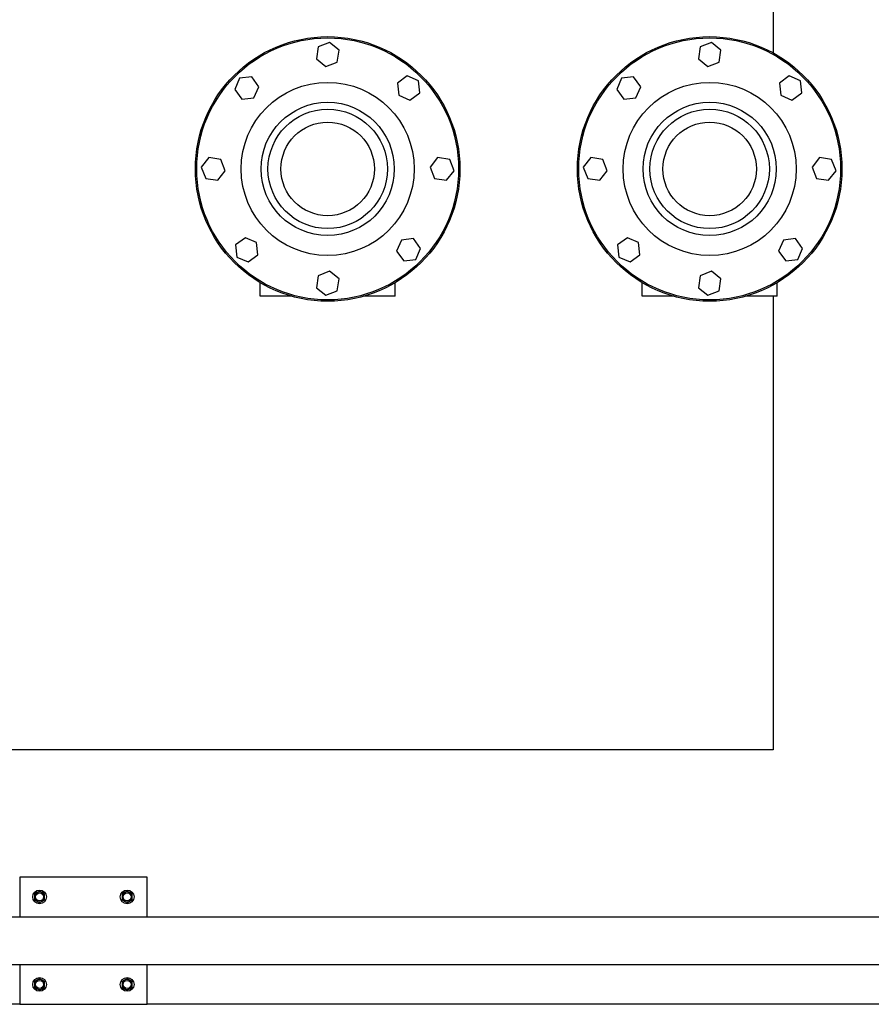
# Model space of a CAD drawing. Header units: inches. Extents: x 5 to 1128, y -85 to 748.
# Tile 643 of 656: x 661 to 688, y 556 to 587. Entities that reach past the tile are written whole.
import ezdxf

# ---------------------------------------------------------------- set-up
doc = ezdxf.new("R2010")
doc.units = ezdxf.units.IN
doc.header["$LTSCALE"] = 32
doc.header["$MEASUREMENT"] = 0
doc.layers.add('Visible (ANSI)', color=7, linetype='Continuous', lineweight=30)

msp = doc.modelspace()

# ---------------------------------------------------------------- linework, layer by layer
at = {"layer": 'Visible (ANSI)'}
for p, q in [((684.78063, 690.18978), (684.78063, 585.83319)), ((670.48239, 586.02218), (670.42483, 585.64457)), ((670.83819, 586.16115), (670.48239, 586.02218)), ((671.13643, 585.92249), (670.83819, 586.16115)), ((682.48239, 586.02218), (682.42483, 585.64457)), ((682.83819, 586.16115), (682.48239, 586.02218)), ((683.13643, 585.92249), (682.83819, 586.16115)), ((671.07888, 585.54488), (671.13643, 585.92249)), ((683.07888, 585.54488), (683.13643, 585.92249)), ((670.42483, 585.64457), (670.72308, 585.40591)), ((670.72308, 585.40591), (671.07888, 585.54488)), ((682.42483, 585.64457), (682.72308, 585.40591)), ((682.72308, 585.40591), (683.07888, 585.54488)), ((668.39279, 585.0808), (668.01315, 585.03866)), ((668.61911, 584.77309), (668.39279, 585.0808)), ((673.27966, 585.11059), (672.97195, 584.88427)), ((673.62951, 584.95726), (673.27966, 585.11059)), ((680.39279, 585.0808), (680.01315, 585.03866)), ((680.61911, 584.77309), (680.39279, 585.0808)), ((685.27966, 585.11059), (684.97195, 584.88427)), ((685.62951, 584.95726), (685.27966, 585.11059)), ((668.01315, 585.03866), (667.85982, 584.6888)), ((668.46579, 584.42323), (668.61911, 584.77309)), ((672.97195, 584.88427), (673.01409, 584.50463)), ((673.67165, 584.57762), (673.62951, 584.95726)), ((680.01315, 585.03866), (679.85982, 584.6888)), ((680.46579, 584.42323), (680.61911, 584.77309)), ((684.97195, 584.88427), (685.01409, 584.50463)), ((685.67165, 584.57762), (685.62951, 584.95726)), ((667.85982, 584.6888), (668.08614, 584.38109)), ((673.01409, 584.50463), (673.36394, 584.3513)), ((673.36394, 584.3513), (673.67165, 584.57762)), ((679.85982, 584.6888), (680.08614, 584.38109)), ((685.01409, 584.50463), (685.36394, 584.3513)), ((685.36394, 584.3513), (685.67165, 584.57762)), ((668.08614, 584.38109), (668.46579, 584.42323)), ((680.08614, 584.38109), (680.46579, 584.42323)), ((667.04792, 582.54558), (666.80927, 582.24733)), ((667.42553, 582.48803), (667.04792, 582.54558)), ((667.5645, 582.13223), (667.42553, 582.48803)), ((674.23542, 582.54558), (673.99677, 582.24733)), ((674.61303, 582.48803), (674.23542, 582.54558)), ((674.752, 582.13223), (674.61303, 582.48803)), ((679.04792, 582.54558), (678.80927, 582.24733)), ((679.42553, 582.48803), (679.04792, 582.54558)), ((679.5645, 582.13223), (679.42553, 582.48803)), ((686.23542, 582.54558), (685.99677, 582.24733)), ((686.61303, 582.48803), (686.23542, 582.54558)), ((686.752, 582.13223), (686.61303, 582.48803)), ((666.80927, 582.24733), (666.94823, 581.89153)), ((667.32585, 581.83398), (667.5645, 582.13223)), ((673.99677, 582.24733), (674.13573, 581.89153)), ((674.51335, 581.83398), (674.752, 582.13223)), ((678.80927, 582.24733), (678.94823, 581.89153)), ((679.32585, 581.83398), (679.5645, 582.13223)), ((685.99677, 582.24733), (686.13573, 581.89153)), ((686.51335, 581.83398), (686.752, 582.13223)), ((666.94823, 581.89153), (667.32585, 581.83398)), ((674.13573, 581.89153), (674.51335, 581.83398)), ((678.94823, 581.89153), (679.32585, 581.83398)), ((686.13573, 581.89153), (686.51335, 581.83398)), ((668.19733, 580.02826), (667.88962, 579.80194)), ((668.54718, 579.87493), (668.19733, 580.02826)), ((668.58932, 579.49529), (668.54718, 579.87493)), ((673.09548, 579.95633), (672.94215, 579.60647)), ((673.47512, 579.99847), (673.09548, 579.95633)), ((673.70144, 579.69076), (673.47512, 579.99847)), ((680.19733, 580.02826), (679.88962, 579.80194)), ((680.54718, 579.87493), (680.19733, 580.02826)), ((680.58932, 579.49529), (680.54718, 579.87493)), ((685.09548, 579.95633), (684.94215, 579.60647)), ((685.47512, 579.99847), (685.09548, 579.95633)), ((685.70144, 579.69076), (685.47512, 579.99847)), ((667.88962, 579.80194), (667.93176, 579.4223)), ((668.28161, 579.26897), (668.58932, 579.49529)), ((672.94215, 579.60647), (673.16847, 579.29876)), ((673.54812, 579.3409), (673.70144, 579.69076)), ((679.88962, 579.80194), (679.93176, 579.4223)), ((680.28161, 579.26897), (680.58932, 579.49529)), ((684.94215, 579.60647), (685.16847, 579.29876)), ((685.54812, 579.3409), (685.70144, 579.69076)), ((667.93176, 579.4223), (668.28161, 579.26897)), ((673.16847, 579.29876), (673.54812, 579.3409)), ((679.93176, 579.4223), (680.28161, 579.26897)), ((685.16847, 579.29876), (685.54812, 579.3409)), ((670.83819, 578.97365), (670.48239, 578.83468)), ((671.13643, 578.73499), (670.83819, 578.97365)), ((682.83819, 578.97365), (682.48239, 578.83468)), ((683.13643, 578.73499), (682.83819, 578.97365)), ((668.65563, 578.18978), (668.65563, 578.61784)), ((670.48239, 578.83468), (670.42483, 578.45707)), ((671.07888, 578.35738), (671.13643, 578.73499)), ((672.90563, 578.18978), (672.90563, 578.61784)), ((680.65563, 578.18978), (680.65563, 578.61784)), ((682.48239, 578.83468), (682.42483, 578.45707)), ((683.07888, 578.35738), (683.13643, 578.73499)), ((684.90563, 578.18978), (684.90563, 578.61784)), ((670.42483, 578.45707), (670.72308, 578.21841)), ((670.72308, 578.21841), (671.07888, 578.35738)), ((682.42483, 578.45707), (682.72308, 578.21841)), ((682.72308, 578.21841), (683.07888, 578.35738)), ((669.65173, 578.18978), (668.65563, 578.18978)), ((672.90563, 578.18978), (671.90953, 578.18978)), ((681.65173, 578.18978), (680.65563, 578.18978)), ((684.90563, 578.18978), (683.90953, 578.18978)), ((684.78063, 578.18978), (684.78063, 563.93978)), ((684.78063, 563.93978), (640.78063, 563.93978)), ((661.10513, 559.93978), (661.10513, 558.68978)), ((665.10513, 559.93978), (661.10513, 559.93978)), ((665.10513, 558.68978), (665.10513, 559.93978)), ((661.65213, 559.44988), (661.57413, 559.40485)), ((661.57413, 559.40485), (661.57413, 559.31478)), ((661.73013, 559.49491), (661.65213, 559.44988)), ((661.80813, 559.44988), (661.73013, 559.49491)), ((661.88613, 559.40485), (661.80813, 559.44988)), ((661.88613, 559.31478), (661.88613, 559.40485)), ((664.40213, 559.44988), (664.32413, 559.40485)), ((664.32413, 559.40485), (664.32413, 559.31478)), ((664.48013, 559.49491), (664.40213, 559.44988)), ((664.55813, 559.44988), (664.48013, 559.49491)), ((664.63613, 559.40485), (664.55813, 559.44988)), ((664.63613, 559.31478), (664.63613, 559.40485)), ((661.57413, 559.31478), (661.57413, 559.22471)), ((661.57413, 559.22471), (661.65213, 559.17968)), ((661.65213, 559.17968), (661.73013, 559.13465)), ((661.73013, 559.13465), (661.80813, 559.17968)), ((661.80813, 559.17968), (661.88613, 559.22471)), ((661.88613, 559.22471), (661.88613, 559.31478)), ((664.32413, 559.31478), (664.32413, 559.22471)), ((664.32413, 559.22471), (664.40213, 559.17968)), ((664.40213, 559.17968), (664.48013, 559.13465)), ((664.48013, 559.13465), (664.55813, 559.17968)), ((664.55813, 559.17968), (664.63613, 559.22471)), ((664.63613, 559.22471), (664.63613, 559.31478)), ((620.67963, 558.68978), (733.65563, 558.68978)), ((620.67963, 557.18978), (735.15563, 557.18978)), ((661.10513, 557.18978), (661.10513, 555.93978)), ((665.10513, 555.93978), (665.10513, 557.18978)), ((661.65213, 556.69988), (661.57413, 556.65485)), ((661.57413, 556.65485), (661.57413, 556.56478)), ((661.73013, 556.74491), (661.65213, 556.69988)), ((661.80813, 556.69988), (661.73013, 556.74491)), ((661.88613, 556.65485), (661.80813, 556.69988)), ((661.88613, 556.56478), (661.88613, 556.65485)), ((664.40213, 556.69988), (664.32413, 556.65485)), ((664.32413, 556.65485), (664.32413, 556.56478)), ((664.48013, 556.74491), (664.40213, 556.69988)), ((664.55813, 556.69988), (664.48013, 556.74491)), ((664.63613, 556.65485), (664.55813, 556.69988)), ((664.63613, 556.56478), (664.63613, 556.65485)), ((661.57413, 556.56478), (661.57413, 556.47471)), ((661.57413, 556.47471), (661.65213, 556.42968)), ((661.65213, 556.42968), (661.73013, 556.38465)), ((661.73013, 556.38465), (661.80813, 556.42968)), ((661.80813, 556.42968), (661.88613, 556.47471)), ((661.88613, 556.47471), (661.88613, 556.56478)), ((664.32413, 556.56478), (664.32413, 556.47471)), ((664.32413, 556.47471), (664.40213, 556.42968)), ((664.40213, 556.42968), (664.48013, 556.38465)), ((664.48013, 556.38465), (664.55813, 556.42968)), ((664.55813, 556.42968), (664.63613, 556.47471)), ((664.63613, 556.47471), (664.63613, 556.56478)), ((661.10513, 555.93978), (623.42963, 555.93978)), ((661.10513, 555.93978), (665.10513, 555.93978)), ((702.78063, 555.93978), (665.10513, 555.93978))]:
    msp.add_line(p, q, dxfattribs=at)
for centre, radius in [((670.78063, 582.18978), 4.15625), ((670.78063, 582.18978), 4.11458), ((682.78063, 582.18978), 4.15625), ((682.78063, 582.18978), 4.11458), ((670.78063, 582.18978), 2.71875), ((682.78063, 582.18978), 2.71875), ((670.78063, 582.18978), 2.09375), ((682.78063, 582.18978), 2.09375), ((670.78063, 582.18978), 1.875), ((682.78063, 582.18978), 1.875), ((670.78063, 582.18978), 1.46875), ((682.78063, 582.18978), 1.46875), ((661.73013, 559.31478), 0.216), ((661.73013, 559.31478), 0.1248), ((664.48013, 559.31478), 0.216), ((664.48013, 559.31478), 0.1248), ((661.73013, 556.56478), 0.216), ((661.73013, 556.56478), 0.1248), ((664.48013, 556.56478), 0.216), ((664.48013, 556.56478), 0.1248)]:
    msp.add_circle(centre, radius, dxfattribs=at)
for centre, start, end in [((661.73013, 559.31478), 120, 180), ((661.73013, 559.31478), 60, 120), ((661.73013, 559.31478), 0, 60), ((664.48013, 559.31478), 120, 180), ((664.48013, 559.31478), 60, 120), ((664.48013, 559.31478), 0, 60), ((661.73013, 559.31478), 180, 240), ((661.73013, 559.31478), 240, 300), ((661.73013, 559.31478), 300, 0), ((664.48013, 559.31478), 180, 240), ((664.48013, 559.31478), 240, 300), ((664.48013, 559.31478), 300, 0), ((661.73013, 556.56478), 120, 180), ((661.73013, 556.56478), 60, 120), ((661.73013, 556.56478), 0, 60), ((664.48013, 556.56478), 120, 180), ((664.48013, 556.56478), 60, 120), ((664.48013, 556.56478), 0, 60), ((661.73013, 556.56478), 180, 240), ((661.73013, 556.56478), 240, 300), ((661.73013, 556.56478), 300, 0), ((664.48013, 556.56478), 180, 240), ((664.48013, 556.56478), 240, 300), ((664.48013, 556.56478), 300, 0)]:
    msp.add_arc(centre, 0.156, start, end, dxfattribs=at)

doc.saveas('drawing.dxf')
